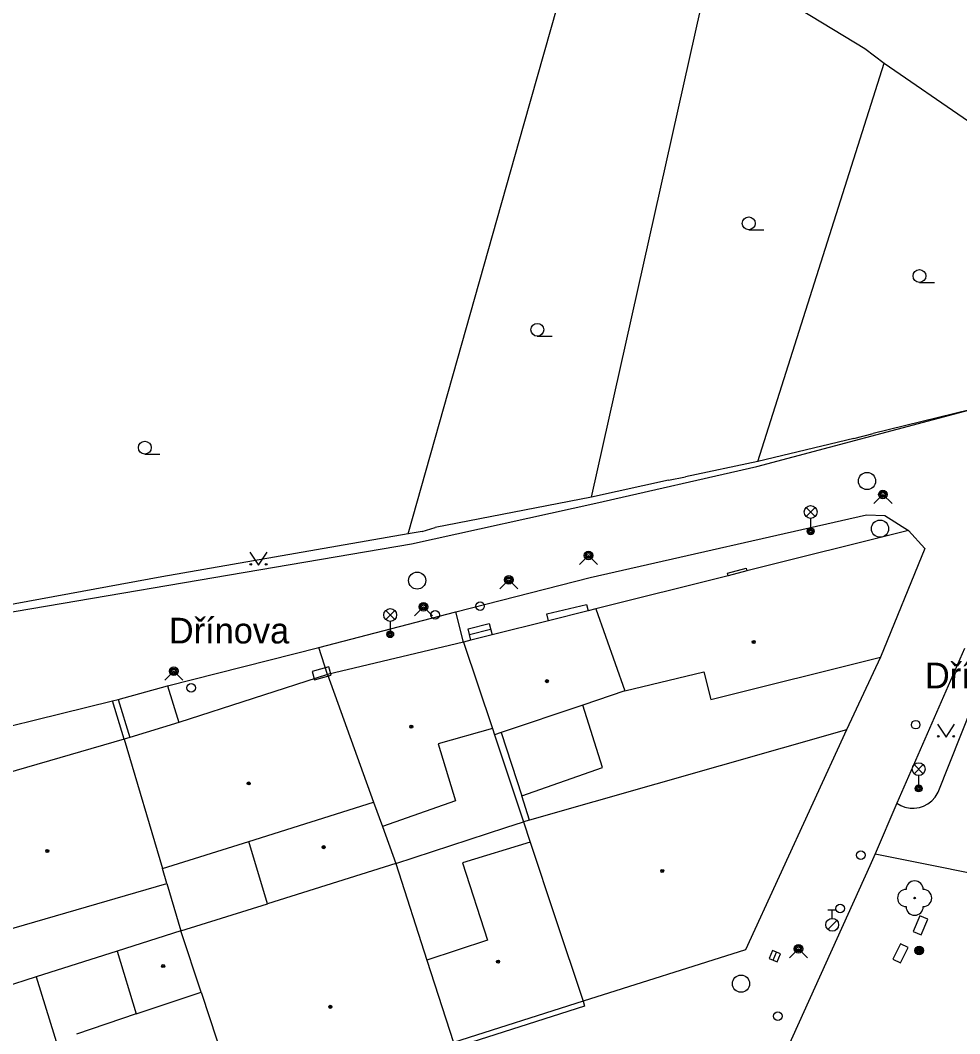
# Model space of a CAD drawing. Extents: x -598233 to -596890, y -1157848 to -1156431.
# Drawn here: x -597197.2 to -597142.4, y -1157432.7 to -1157373.5 of the extents above; entities that cross this region are included whole.
import ezdxf

# ---------------------------------------------------------------- set-up
doc = ezdxf.new("R2010")
doc.units = 0
for name, color, linetype in [('Level 10', 7, 'Continuous'), ('Level 11', 7, 'Continuous'), ('Level 22', 7, 'Continuous'), ('Level 24', 7, 'Continuous'), ('Level 25', 7, 'Continuous'), ('Level 27', 7, 'Continuous'), ('Level 28', 7, 'Continuous'), ('Level 31', 7, 'Continuous'), ('Level 33', 7, 'Continuous'), ('Level 36', 7, 'Continuous'), ('Level 39', 7, 'Continuous'), ('Level 49', 7, 'Continuous'), ('Level 5', 7, 'Continuous'), ('Level 7', 7, 'Continuous'), ('Level 8', 7, 'Continuous')]:
    doc.layers.add(name, color=color, linetype=linetype)

msp = doc.modelspace()

# ---------------------------------------------------------------- linework, layer by layer
at = {"layer": 'Level 10'}
for points in [[(-597205.5, -1157409.4), (-597174.4099, -1157404.1), (-597163.67, -1157401.73), (-597154.26, -1157399.59), (-597141.84, -1157396.29)], [(-597171.84, -1157408.08), (-597164, -1157406.06), (-597147.87, -1157402.4099), (-597146.8, -1157402.45)], [(-597146.8, -1157402.45), (-597145.42, -1157403.33)], [(-597179.83, -1157410.1599), (-597171.84, -1157408.08)], [(-597188.65, -1157412.4), (-597179.83, -1157410.1599)], [(-597142.1599, -1157410.2199), (-597146.1, -1157419.25)], [(-597191.53, -1157413.19), (-597188.65, -1157412.4)], [(-597204, -1157416.26), (-597202.29, -1157415.83), (-597191.86, -1157413.27)], [(-597191.86, -1157413.27), (-597191.53, -1157413.19)], [(-597146.1, -1157419.25), (-597147.37, -1157422.2)], [(-597147.37, -1157422.2), (-597147.68, -1157422.9), (-597155.38, -1157439.94), (-597161.89, -1157454.01), (-597171.56, -1157475.09), (-597171.46, -1157476.61), (-597171, -1157478.01)], [(-597164.4099, -1157430.8), (-597164.32, -1157431.09), (-597171.88, -1157433.51)]]:
    msp.add_lwpolyline(points, dxfattribs=at)
at = {"layer": 'Level 11'}
for points in [[(-597155.94, -1157405.9699), (-597155.98, -1157405.81), (-597154.89, -1157405.53), (-597154.85, -1157405.69)], [(-597171.39, -1157409.84), (-597171.84, -1157408.08)], [(-597166.43, -1157408.6), (-597166.53, -1157408.2), (-597164.2, -1157407.64), (-597164.11, -1157408.01)], [(-597170.95, -1157409.73), (-597171.12, -1157409.06), (-597169.88, -1157408.75), (-597169.7199, -1157409.42)], [(-597171.04, -1157409.4), (-597169.8, -1157409.09)], [(-597179.32, -1157411.73), (-597179.83, -1157410.1599)], [(-597146.1, -1157419.25), (-597145.87, -1157419.38), (-597145.63, -1157419.4699), (-597145.33, -1157419.53), (-597145.08, -1157419.54), (-597144.78, -1157419.49), (-597144.54, -1157419.42), (-597144.29, -1157419.28), (-597144.06, -1157419.11), (-597143.86, -1157418.9), (-597143.68, -1157418.6), (-597140.33, -1157410.13)], [(-597147.06, -1157410.71), (-597149.04, -1157414.9699)], [(-597188.65, -1157412.4), (-597188, -1157414.54)], [(-597191.18, -1157415.51), (-597191.86, -1157413.27)], [(-597191.53, -1157413.19), (-597190.85, -1157415.4099)], [(-597163.28, -1157417.1599), (-597164.42, -1157413.52)], [(-597169.58, -1157415.26), (-597167.89, -1157420.34)], [(-597169.19, -1157415.12), (-597167.99, -1157418.82)], [(-597167.99, -1157418.82), (-597163.28, -1157417.1599)], [(-597167.53, -1157420.24), (-597167.99, -1157418.82)], [(-597168.9099, -1157420.67), (-597167.89, -1157420.34)], [(-597175.33, -1157422.76), (-597168.9099, -1157420.67)], [(-597147.37, -1157422.2), (-597129.7, -1157425.74)], [(-597188.69, -1157423.94), (-597187.87, -1157426.69)], [(-597191.59, -1157427.88), (-597196.32, -1157429.38)], [(-597196.32, -1157429.38), (-597200.19, -1157430.62)], [(-597196.32, -1157429.38), (-597194.7199, -1157434.53)]]:
    msp.add_lwpolyline(points, dxfattribs=at)
at = {"layer": 'Level 22'}
msp.add_circle((-597145.06, -1157424.78), 0.05, dxfattribs=at)
for centre, start, end in [((-597145.06, -1157424.28), 0, 180), ((-597145.56, -1157424.78), 90, 270), ((-597144.56, -1157424.78), 270, 90), ((-597145.06, -1157425.28), 180, 0)]:
    msp.add_arc(centre, 0.5, start, end, dxfattribs=at)
at = {"layer": 'Level 24'}
for points in [[(-597180.0735, -1157412.036), (-597179.1109, -1157411.7651), (-597179.2463, -1157411.2838), (-597180.2089, -1157411.5547)], [(-597144.7539, -1157425.812), (-597145.1459, -1157426.732), (-597144.6859, -1157426.928), (-597144.2939, -1157426.008)], [(-597145.8951, -1157427.451), (-597146.3341, -1157428.3495), (-597145.8849, -1157428.569), (-597145.4459, -1157427.6705)]]:
    msp.add_lwpolyline(points, close=True, dxfattribs=at)
at = {"layer": 'Level 25'}
for radius in [0.25, 0.2, 0.15, 0.1, 0.05]:
    msp.add_circle((-597144.8, -1157427.84), radius, dxfattribs=at)
at = {"layer": 'Level 27'}
msp.add_line((-597153.318, -1157428.3999), (-597153.1218, -1157427.9401), dxfattribs=at)
msp.add_lwpolyline([(-597153.0881, -1157428.4981), (-597152.8918, -1157428.0382), (-597153.3517, -1157427.8419), (-597153.548, -1157428.3018)], close=True, dxfattribs=at)
for centre in [(-597147.84, -1157400.44), (-597147.08, -1157403.2199), (-597174.09, -1157406.25), (-597155.19, -1157429.78)]:
    msp.add_circle(centre, 0.5, dxfattribs=at)
at = {"layer": 'Level 28'}
for p, q in [((-597150.12, -1157425.465), (-597149.62, -1157425.465)), ((-597149.87, -1157425.965), (-597149.87, -1157425.465)), ((-597150.128, -1157426.612), (-597149.598, -1157426.082))]:
    msp.add_line(p, q, dxfattribs=at)
for centre, radius in [((-597170.42, -1157407.74), 0.25), ((-597173.04, -1157408.25), 0.25), ((-597187.28, -1157412.51), 0.25), ((-597145, -1157414.6599), 0.25), ((-597148.2, -1157422.28), 0.25), ((-597149.4099, -1157425.39), 0.25), ((-597149.87, -1157426.34), 0.375), ((-597153.04, -1157431.67), 0.25)]:
    msp.add_circle(centre, radius, dxfattribs=at)
at = {"layer": 'Level 31'}
for points in [[(-597147.4399, -1157401.7499), (-597146.9099, -1157401.2199), (-597146.3799, -1157401.7499)], [(-597164.62, -1157405.31), (-597164.09, -1157404.78), (-597163.56, -1157405.31)], [(-597169.27, -1157406.74), (-597168.74, -1157406.21), (-597168.21, -1157406.74)], [(-597174.2499, -1157408.31), (-597173.7199, -1157407.78), (-597173.1899, -1157408.31)], [(-597188.82, -1157412.07), (-597188.29, -1157411.54), (-597187.76, -1157412.07)], [(-597152.37, -1157428.27), (-597151.84, -1157427.74), (-597151.31, -1157428.27)]]:
    msp.add_lwpolyline(points, dxfattribs=at)
for centre, radius in [((-597146.9099, -1157401.2199), 0.25), ((-597146.9099, -1157401.2199), 0.18), ((-597146.9099, -1157401.2199), 0.11), ((-597164.09, -1157404.78), 0.25), ((-597164.09, -1157404.78), 0.18), ((-597164.09, -1157404.78), 0.11), ((-597168.74, -1157406.21), 0.25), ((-597168.74, -1157406.21), 0.18), ((-597168.74, -1157406.21), 0.11), ((-597173.7199, -1157407.78), 0.25), ((-597173.7199, -1157407.78), 0.18), ((-597173.7199, -1157407.78), 0.11), ((-597188.29, -1157411.54), 0.25), ((-597188.29, -1157411.54), 0.18), ((-597188.29, -1157411.54), 0.11), ((-597151.84, -1157427.74), 0.25), ((-597151.84, -1157427.74), 0.18), ((-597151.84, -1157427.74), 0.11)]:
    msp.add_circle(centre, radius, dxfattribs=at)
at = {"layer": 'Level 33'}
for p, q in [((-597151.395, -1157402.51), (-597150.865, -1157401.98)), ((-597151.395, -1157401.98), (-597150.865, -1157402.51)), ((-597151.13, -1157402.62), (-597151.13, -1157403.37)), ((-597175.9249, -1157408.52), (-597175.3949, -1157407.99)), ((-597175.9249, -1157407.99), (-597175.3949, -1157408.52)), ((-597175.6599, -1157408.63), (-597175.6599, -1157409.38)), ((-597145.095, -1157417.52), (-597144.565, -1157416.99)), ((-597145.095, -1157416.99), (-597144.565, -1157417.52)), ((-597144.83, -1157417.63), (-597144.83, -1157418.38))]:
    msp.add_line(p, q, dxfattribs=at)
for centre, radius in [((-597151.13, -1157402.245), 0.375), ((-597151.13, -1157403.37), 0.2), ((-597151.13, -1157403.37), 0.1445), ((-597151.13, -1157403.37), 0.0876), ((-597175.6599, -1157408.255), 0.375), ((-597175.6599, -1157409.38), 0.2), ((-597175.6599, -1157409.38), 0.1445), ((-597175.6599, -1157409.38), 0.0876), ((-597144.83, -1157417.255), 0.375), ((-597144.83, -1157418.38), 0.2), ((-597144.83, -1157418.38), 0.1445), ((-597144.83, -1157418.38), 0.0876)]:
    msp.add_circle(centre, radius, dxfattribs=at)
at = {"layer": 'Level 36'}
for p, q in [((-597154.74, -1157385.775), (-597153.865, -1157385.775)), ((-597144.78, -1157388.8449), (-597143.905, -1157388.8449)), ((-597167.08, -1157391.985), (-597166.205, -1157391.985)), ((-597189.98, -1157398.865), (-597189.105, -1157398.865))]:
    msp.add_line(p, q, dxfattribs=at)
for points in [[(-597183.85, -1157404.6), (-597183.35, -1157405.35), (-597182.85, -1157404.6)], [(-597143.73, -1157414.64), (-597143.23, -1157415.39), (-597142.73, -1157414.64)]]:
    msp.add_lwpolyline(points, dxfattribs=at)
for centre, radius in [((-597154.7401, -1157385.3999), 0.375), ((-597144.7801, -1157388.4698), 0.375), ((-597167.0801, -1157391.6099), 0.375), ((-597189.9801, -1157398.4899), 0.375), ((-597183.8002, -1157405.2998), 0.05), ((-597182.9008, -1157405.2998), 0.05), ((-597143.6802, -1157415.3398), 0.05), ((-597142.7808, -1157415.3398), 0.05)]:
    msp.add_circle(centre, radius, dxfattribs=at)
at = {"layer": 'Level 39'}
for centre, radius in [((-597154.45, -1157409.83), 0.09), ((-597154.45, -1157409.83), 0.0398), ((-597166.52, -1157412.12), 0.09), ((-597166.52, -1157412.12), 0.0398), ((-597174.43, -1157414.78), 0.09), ((-597174.43, -1157414.78), 0.0398), ((-597183.92, -1157418.09), 0.09), ((-597183.92, -1157418.09), 0.0398), ((-597179.54, -1157421.81), 0.09), ((-597179.54, -1157421.81), 0.0398), ((-597195.67, -1157422.03), 0.09), ((-597195.67, -1157422.03), 0.0398), ((-597159.79, -1157423.2), 0.09), ((-597159.79, -1157423.2), 0.0398), ((-597188.9099, -1157428.75), 0.09), ((-597188.9099, -1157428.75), 0.0398), ((-597169.37, -1157428.49), 0.09), ((-597169.37, -1157428.49), 0.0398), ((-597179.1599, -1157431.13), 0.09), ((-597179.1599, -1157431.13), 0.0398)]:
    msp.add_circle(centre, radius, dxfattribs=at)
at = {"layer": 'Level 5'}
for points in [[(-597145.42, -1157403.33), (-597154.85, -1157405.69)], [(-597145.42, -1157403.33), (-597144.4699, -1157404.38)], [(-597144.4699, -1157404.38), (-597147.06, -1157410.71)], [(-597154.85, -1157405.69), (-597155.94, -1157405.9699)], [(-597155.94, -1157405.9699), (-597163.6599, -1157407.9)], [(-597164.11, -1157408.01), (-597166.43, -1157408.6)], [(-597163.6599, -1157407.9), (-597164.11, -1157408.01)], [(-597163.6599, -1157407.9), (-597161.98, -1157412.69)], [(-597166.43, -1157408.6), (-597169.7199, -1157409.42)], [(-597171.39, -1157409.84), (-597179.32, -1157411.73)], [(-597170.95, -1157409.73), (-597171.39, -1157409.84)], [(-597171.39, -1157409.84), (-597169.7, -1157414.89)], [(-597169.7199, -1157409.42), (-597170.95, -1157409.73)], [(-597156.95, -1157413.2), (-597147.06, -1157410.71)], [(-597179.32, -1157411.73), (-597188, -1157414.54)], [(-597179.32, -1157411.73), (-597176.63, -1157419.19)], [(-597161.98, -1157412.69), (-597157.36, -1157411.58)], [(-597157.36, -1157411.58), (-597156.95, -1157413.2)], [(-597161.98, -1157412.69), (-597164.42, -1157413.52)], [(-597164.42, -1157413.52), (-597169.19, -1157415.12)], [(-597188, -1157414.54), (-597190.85, -1157415.4099)], [(-597169.7, -1157414.89), (-597172.87, -1157415.78)], [(-597169.7, -1157414.89), (-597169.58, -1157415.26)], [(-597169.19, -1157415.12), (-597169.58, -1157415.26)], [(-597149.04, -1157414.9699), (-597167.53, -1157420.24)], [(-597149.04, -1157414.9699), (-597154.93, -1157427.81)], [(-597191.18, -1157415.51), (-597203.21, -1157418.99)], [(-597190.85, -1157415.4099), (-597191.18, -1157415.51)], [(-597191.18, -1157415.51), (-597188.95, -1157423.05)], [(-597172.87, -1157415.78), (-597171.85, -1157419.1)], [(-597183.9099, -1157421.4699), (-597176.63, -1157419.19)], [(-597176.63, -1157419.19), (-597176.11, -1157420.61)], [(-597171.85, -1157419.1), (-597176.11, -1157420.61)], [(-597176.11, -1157420.61), (-597175.33, -1157422.76)], [(-597167.53, -1157420.24), (-597167.89, -1157420.34)], [(-597167.89, -1157420.34), (-597167.5, -1157421.51)], [(-597188.95, -1157423.05), (-597183.9099, -1157421.4699)], [(-597182.83, -1157425.11), (-597183.9099, -1157421.4699)], [(-597167.5, -1157421.51), (-597171.45, -1157422.7199)], [(-597167.5, -1157421.51), (-597166.03, -1157425.92)], [(-597175.33, -1157422.76), (-597182.83, -1157425.11)], [(-597175.33, -1157422.76), (-597173.53, -1157428.4)], [(-597171.45, -1157422.7199), (-597169.98, -1157427.23)], [(-597188.69, -1157423.94), (-597188.95, -1157423.05)], [(-597201.11, -1157427.53), (-597188.69, -1157423.94)], [(-597187.87, -1157426.69), (-597182.83, -1157425.11)], [(-597166.03, -1157425.92), (-597164.4099, -1157430.8)], [(-597187.87, -1157426.69), (-597191.59, -1157427.88)], [(-597186.69, -1157430.28), (-597187.87, -1157426.69)], [(-597169.98, -1157427.23), (-597173.53, -1157428.4)], [(-597191.59, -1157427.88), (-597190.48, -1157431.53)], [(-597154.93, -1157427.81), (-597164.4099, -1157430.8)], [(-597173.53, -1157428.4), (-597171.9699, -1157433.2199)], [(-597190.48, -1157431.53), (-597186.69, -1157430.28)], [(-597186.69, -1157430.28), (-597186.19, -1157431.82)], [(-597164.4099, -1157430.8), (-597171.9699, -1157433.2199)], [(-597190.48, -1157431.53), (-597193.9699, -1157432.7199)], [(-597186.19, -1157431.82), (-597184.46, -1157437.11)]]:
    msp.add_lwpolyline(points, dxfattribs=at)
at = {"layer": 'Level 7'}
for points in [[(-597167.84, -1157379.57), (-597164.73, -1157368.57), (-597159.26, -1157369.04)], [(-597163.9099, -1157401.39), (-597156.86, -1157369.79)], [(-597156.86, -1157369.79), (-597147.96, -1157375.19), (-597146.83, -1157376.04)], [(-597154.21, -1157399.3), (-597146.83, -1157376.04)], [(-597146.83, -1157376.04), (-597136.99, -1157382.81), (-597136.1599, -1157383.38)], [(-597174.61, -1157403.53), (-597167.84, -1157379.57)], [(-597141.84, -1157396.29), (-597147.48, -1157397.6599)], [(-597148.6, -1157397.96), (-597154.21, -1157399.3)], [(-597154.21, -1157399.3), (-597158.43, -1157400.19)], [(-597159.42, -1157400.39), (-597163.9099, -1157401.39)], [(-597163.9099, -1157401.39), (-597173.03, -1157403.15)], [(-597173.79, -1157403.38), (-597174.61, -1157403.53)], [(-597174.61, -1157403.53), (-597188.99, -1157406.03)], [(-597188.99, -1157406.03), (-597205.38, -1157409.05)]]:
    msp.add_lwpolyline(points, dxfattribs=at)
at = {"layer": 'Level 8'}
for points in [[(-597148.6, -1157397.96), (-597147.48, -1157397.6599)], [(-597159.42, -1157400.39), (-597158.43, -1157400.19)], [(-597173.79, -1157403.38), (-597173.03, -1157403.15)]]:
    msp.add_lwpolyline(points, dxfattribs=at)

# ---------------------------------------------------------------- texts
at = {"layer": 'Level 49'}
for p in [(-597188.58, -1157409.92), (-597144.46, -1157412.54)]:
    msp.add_text('Dřínova', height=1.5, dxfattribs=at).set_placement(p)

doc.saveas('drawing.dxf')
